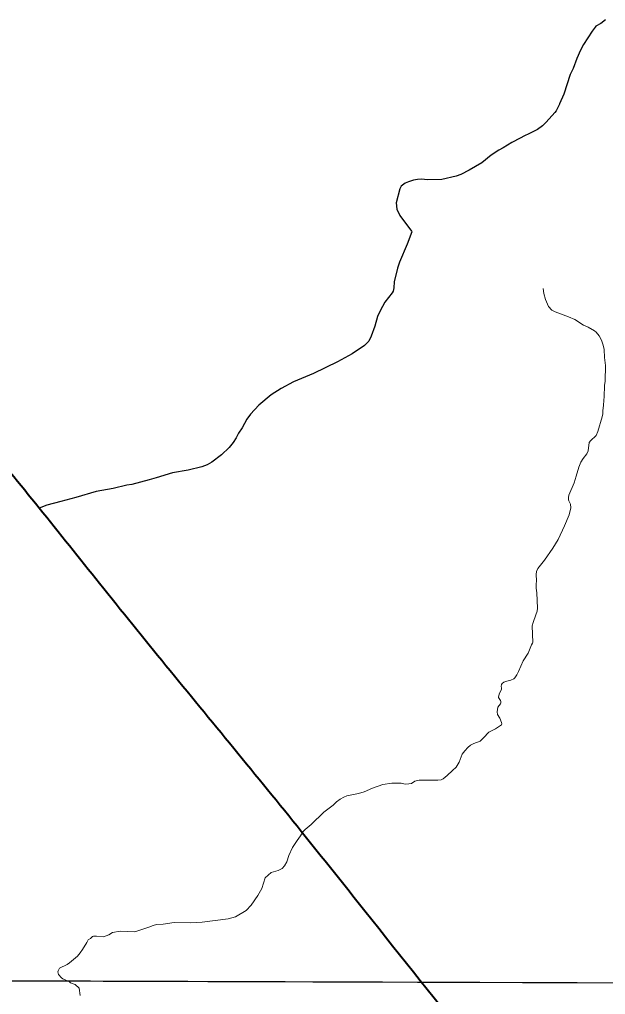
# Model space of a CAD drawing. Extents: x -1643653 to 4543381, y 1624270 to 13878484.
# Drawn here: x 616082 to 617774, y 8909821 to 8912638 of the extents above; entities that cross this region are included whole.
import ezdxf

# ---------------------------------------------------------------- set-up
doc = ezdxf.new("R2010")
doc.units = 0
doc.header["$LTSCALE"] = 160
doc.layers.add('6', color=7, linetype='Continuous', lineweight=13)
doc.layers.add('60', color=7, linetype='Continuous', lineweight=13)

msp = doc.modelspace()

# ---------------------------------------------------------------- linework, layer by layer
at = {"layer": '6'}
msp.add_line((574653.9, 8910009.3), (626625.7, 8909822.1), dxfattribs=at)
at = {"layer": '6', "lineweight": 25}
for points in [[(617774.1, 8912636.6), (617760.1, 8912625.9), (617746.3, 8912617.9), (617743.7, 8912615.6), (617735.2, 8912603.4), (617710.8, 8912564.9), (617701.8, 8912548.8), (617691.6, 8912524.5), (617680.8, 8912496.2), (617671.9, 8912478.8), (617653.4, 8912421.7), (617641.3, 8912393.5), (617641, 8912392.8)], [(617641, 8912392.8), (617631.8, 8912374), (617628.1, 8912369), (617602.3, 8912340.8), (617591.6, 8912330.2), (617577.9, 8912319.7), (617552.8, 8912307.1), (617539.7, 8912301.4), (617527.9, 8912294.3), (617503.7, 8912282.6), (617478.9, 8912267.2), (617465.8, 8912260.2), (617443.9, 8912245.4), (617417.2, 8912223.8), (617380.3, 8912202.3), (617356, 8912189.4), (617343.1, 8912184.9), (617301, 8912175.7), (617259.8, 8912174.8), (617242.6, 8912175.9), (617231.4, 8912175.5), (617219.3, 8912173.7), (617204.7, 8912169), (617195.3, 8912164.6), (617184.1, 8912156.3), (617180.4, 8912148.8), (617169.5, 8912108), (617171.3, 8912089.7), (617179.9, 8912071.3), (617213.5, 8912026.5), (617214.4, 8912023.9), (617201.2, 8911988.2), (617179.4, 8911936.5), (617173.4, 8911919.4), (617163.4, 8911879.8), (617162.4, 8911862.8), (617160.9, 8911853.1), (617157.7, 8911847.9), (617136.6, 8911821.2), (617123.1, 8911796.3), (617115.8, 8911779.3), (617107.5, 8911751.8), (617096.9, 8911722.6), (617090.2, 8911708.9), (617077.8, 8911696.4), (617042.2, 8911672), (617000, 8911648.6), (616931, 8911615.2), (616873.1, 8911590.6), (616873.1, 8911590.6), (616837.7, 8911571.6), (616808.5, 8911553.1), (616773.3, 8911523.9), (616749, 8911497.4), (616738.8, 8911483.6), (616724.6, 8911458.4), (616714.4, 8911443.1), (616707.3, 8911429.4), (616698.9, 8911416.2), (616687, 8911401.3), (616665.6, 8911380.4), (616637.3, 8911358.7), (616624.2, 8911351.1), (616608.1, 8911345.8), (616568.5, 8911336.3), (616523.8, 8911328.5), (616476.2, 8911313.8)], [(616476.2, 8911313.8), (616456.1, 8911307.6), (616406, 8911294.7), (616391.5, 8911292.4), (616351.9, 8911283), (616303.7, 8911274.3), (616244.3, 8911256.6), (616201.6, 8911245.4)], [(616201.6, 8911245.4), (616160.8, 8911234.7), (616138.3, 8911226.1)]]:
    msp.add_lwpolyline(points, dxfattribs=at)
at = {"layer": '6'}
for points in [[(617562.8, 8910835.9), (617564, 8910837.8), (617562.3, 8910886.7), (617564.9, 8910895.9), (617573, 8910917.7), (617576.3, 8910929), (617577.6, 8910937.7), (617576.3, 8910959.7), (617576, 8910981.6), (617574.1, 8910994.8), (617574.2, 8911006.4), (617575.1, 8911016.5), (617573.7, 8911034.4), (617574.5, 8911043.2), (617578.9, 8911051.8), (617598.1, 8911076.2), (617622.2, 8911110.3), (617636.9, 8911135.7), (617656, 8911175.1), (617668.9, 8911207.3), (617674, 8911227.4), (617672.8, 8911237.8), (617668.1, 8911247), (617667.2, 8911250.1), (617667.2, 8911256.6), (617668.5, 8911263.8), (617683.8, 8911298.9), (617688.8, 8911318.6), (617697.1, 8911344.1), (617703, 8911358.8), (617709.5, 8911369.9), (617720, 8911383.1), (617724.2, 8911391.6), (617726.9, 8911415.3), (617730.5, 8911420.4), (617746.8, 8911436.4), (617752.1, 8911447.4), (617764.4, 8911490.2), (617765.9, 8911498.2), (617766.5, 8911507.9), (617768.6, 8911522.5), (617769, 8911537.6), (617770.4, 8911547.3), (617771.3, 8911580), (617773, 8911593.1), (617773.7, 8911638), (617771, 8911661.2), (617770.5, 8911684.6), (617767.4, 8911697.2), (617762.8, 8911711), (617755.8, 8911723.9), (617747.4, 8911734.2), (617742.5, 8911738.5), (617724.3, 8911749), (617710.7, 8911755.1), (617685.6, 8911770.6), (617667.4, 8911778.3), (617628.8, 8911792.7), (617619.2, 8911797.9), (617609.2, 8911808.9), (617600.2, 8911828.9), (617595.8, 8911845.8), (617593.7, 8911860.5)], [(617500.8, 8910729.2), (617509.3, 8910733.5), (617512.1, 8910736.2), (617517.9, 8910744.5), (617522.7, 8910753.9), (617535.9, 8910785.2), (617550.5, 8910807.1), (617560.2, 8910831.5), (617562.8, 8910835.9)], [(617299.1, 8910441.8), (617305.3, 8910443.9), (617317.2, 8910453.6), (617331.8, 8910468.8), (617342.9, 8910478.3), (617351.6, 8910492.9), (617360.4, 8910515.6), (617367.5, 8910525), (617376.7, 8910534.6), (617384.6, 8910541.5), (617393.3, 8910546.7), (617411.8, 8910552.7), (617422, 8910562.3), (617437.5, 8910579.4), (617456.6, 8910589.1), (617473.9, 8910600.3), (617474.5, 8910603.6), (617473.9, 8910607.4), (617468.9, 8910619.3), (617461.8, 8910629.7), (617461.1, 8910638.3), (617462.7, 8910651.2), (617470.4, 8910661.1), (617471.7, 8910664.2), (617471.9, 8910668), (617471.1, 8910670.9), (617465, 8910679.6), (617464.6, 8910681.5), (617468, 8910692.2), (617473.8, 8910701.9), (617473.8, 8910707), (617472.5, 8910711.1), (617473.6, 8910717.2), (617475.2, 8910719.9), (617479.9, 8910723.1), (617489.2, 8910726.7), (617500.8, 8910729.2)], [(616192.8, 8909887.3), (616193.2, 8909889.8), (616197.7, 8909897.2), (616219.6, 8909908.3), (616226.1, 8909912.5), (616249, 8909932.6), (616257.3, 8909941.8), (616264.1, 8909951.3), (616276.8, 8909971.7), (616279.8, 8909979), (616287.1, 8909983.6), (616293.1, 8909988.7), (616295.8, 8909989.5), (616304.5, 8909990.1), (616324.8, 8909987.7), (616339.8, 8909993.6), (616350, 8910000.2), (616372.9, 8910004.4), (616415.3, 8910002.2), (616455.3, 8910015.7), (616467.7, 8910020.6), (616477.9, 8910023.4), (616496.8, 8910025), (616528.2, 8910029.2), (616577, 8910028.5), (616609.1, 8910030.1), (616684.8, 8910039.5), (616706, 8910045.3), (616736, 8910064.1), (616750.6, 8910079.1), (616770.5, 8910107.1), (616781.6, 8910127.4), (616791.2, 8910158.7), (616808.9, 8910174), (616828.5, 8910179.3), (616840.2, 8910184.9), (616847.3, 8910193.1), (616854.1, 8910204.5), (616859.9, 8910222.7), (616870.1, 8910245.9), (616883.5, 8910266.4), (616893.7, 8910279.4), (616901, 8910291.8), (616906.8, 8910298.1), (616923.7, 8910312.6), (616960.8, 8910347.6), (616987.3, 8910368.4), (616997.7, 8910378.3), (617007.8, 8910385.9), (617018, 8910391.8), (617026.7, 8910394.9), (617060.3, 8910401.7), (617077, 8910406.6), (617100.7, 8910417), (617130.8, 8910428.2), (617157.1, 8910431.9), (617184, 8910431.9), (617195.7, 8910429.2), (617206.4, 8910429.5), (617213.6, 8910431.1), (617223, 8910437.1), (617235.8, 8910440.2), (617289.8, 8910440.6), (617299.1, 8910441.8), (617299.1, 8910441.8)], [(616257, 8909818.6), (616254.6, 8909839.7), (616243.1, 8909850.2), (616229.2, 8909854.7), (616225.9, 8909857.9), (616206.9, 8909866.8), (616203.1, 8909869.8), (616194.2, 8909879.1), (616192.8, 8909887.3)]]:
    msp.add_lwpolyline(points, dxfattribs=at)
msp.add_lwpolyline([(618535.2, 8909853.3), (607574.3, 8909890.7), (607543.3, 8898835.3), (618504.2, 8898795.8)], close=True, dxfattribs=at)
at = {"layer": '6', "lineweight": 40}
msp.add_spline([(615971.7, 8911432.5), (616138.5, 8911227.2), (616313.3, 8911009), (616504.8, 8910771.9), (616895.5, 8910293.3), (617079.2, 8910062.8), (617725.5, 8909265.3), (618056.1, 8908857.7), (618263.2, 8908603.7), (618306.6, 8908556.9), (618336.6, 8908483.4), (618463.5, 8908212.8), (618533.7, 8908055.7), (618557.1, 8908012.3), (618590.5, 8907985.6), (618640.6, 8907962.2), (618764.1, 8907925.4), (618847.6, 8907882), (618877.7, 8907865.3), (618937.8, 8907811.8), (618997.9, 8907778.4), (619028, 8907745), (619141.5, 8907698.2), (619241.7, 8907674.8), (619372, 8907724.9), (619488.8, 8907801.8), (619552.3, 8907878.6), (619575.7, 8907905.4), (619599.1, 8907898.7), (619632.5, 8907871.9), (619679.2, 8907871.9), (619782.8, 8907918.7), (619872.9, 8907952.1), (619949.7, 8907952.1), (620026.6, 8907932.1), (620080, 8907908.7), (620120.1, 8907902), (620166.8, 8907932.1), (620233.6, 8907952.1), (620300.4, 8907958.8), (620363.9, 8907992.2), (620444, 8908052.4), (620517.5, 8908095.8), (620586.9, 8908115.3)], degree=3, dxfattribs=at)
at = {"layer": '60', "lineweight": 25}
msp.add_spline([(814781, 9009175.5), (814787.2, 9009173.4), (814796.9, 9009173.4), (814799.4, 9009172.4), (814805.1, 9009174.5), (814805.6, 9009176.5), (814811.7, 9009179.5), (814811.7, 9009179.5), (814801.5, 9009181), (814790.7, 9009181.5), (814784.1, 9009183.1), (814777.4, 9009185.1), (814778.4, 9009175.5)], degree=3, dxfattribs=at)

doc.saveas('drawing.dxf')
